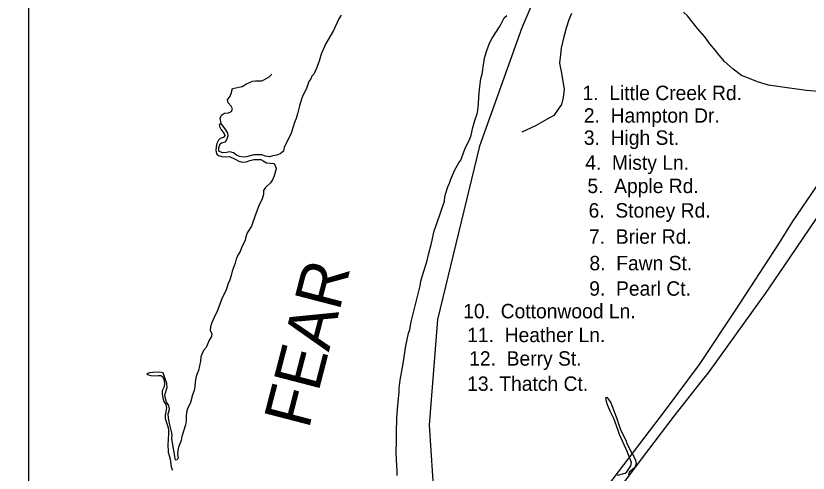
# Model space of a CAD drawing. Extents: x 1945482 to 2853149, y 66427 to 1015778.
# Drawn here: x 2313069 to 2316679, y 203552 to 205633 of the extents above; entities that cross this region are included whole.
import ezdxf

# ---------------------------------------------------------------- set-up
doc = ezdxf.new("R2010")
doc.units = 0
for name, color, linetype in [('Old_Level_11', 7, 'Continuous'), ('Old_Level_21', 7, 'Continuous'), ('Old_Level_27', 7, 'Continuous'), ('Old_Level_35', 7, 'Continuous'), ('Old_Level_50', 7, 'Continuous'), ('Old_Level_59', 7, 'Continuous'), ('Old_Level_60', 7, 'Continuous'), ('Old_Level_63', 7, 'Continuous')]:
    doc.layers.add(name, color=color, linetype=linetype)

msp = doc.modelspace()

# ---------------------------------------------------------------- linework, layer by layer
at = {"layer": 'Old_Level_27'}
for points in [[(2317046.2, 205238.3), (2316800.5, 204841.3), (2316715.3, 204711.5), (2316566.1, 204489.3), (2316483.4, 204369.4), (2316393.2, 204245.9), (2316223.3, 204009.5), (2316195.9, 203975.1), (2316067, 203811.8), (2315922.6, 203622.5), (2315792.5, 203447.7), (2314896.6, 202244.9), (2313605.1, 200548.6), (2313389.1, 200260.2), (2313200.1, 200011), (2312818.5, 199504.7), (2312681.5, 199332.8), (2312497.2, 199086.7), (2312406.4, 198973.1), (2312175.3, 198673.3), (2311738.4, 198083.7), (2311608.6, 197906.3)], [(2316963.2, 205247.5), (2316785.5, 204967.2), (2316736.9, 204886.3), (2316606.4, 204696.6), (2316544.9, 204595.4), (2316348.2, 204295.3), (2316182.8, 204047.4), (2316028.2, 203838.8), (2315697.4, 203405.6), (2315382.1, 202979.7), (2315065.7, 202557.3), (2314912.9, 202346.8), (2314798, 202193.9), (2314571.2, 201895.6), (2314357.6, 201617.1)]]:
    msp.add_lwpolyline(points, dxfattribs=at)
at = {"layer": 'Old_Level_35'}
for points in [[(2315601.6, 205643.5), (2315588.7, 205615), (2315576.2, 205576.5), (2315564, 205532), (2315553.8, 205485.6), (2315550.9, 205457.4), (2315546.5, 205417.3), (2315556.3, 205371.6), (2315561.8, 205333.8), (2315567.2, 205300), (2315562.7, 205261.8), (2315555.9, 205229.6), (2315540.8, 205209), (2315519.9, 205180.1), (2315490.6, 205163), (2315437.7, 205132.9), (2315374.8, 205104.4)], [(2316785.1, 205272.4), (2316746.2, 205286.8), (2316671.9, 205293.8), (2316583.3, 205306.3), (2316498.9, 205317), (2316448.2, 205333), (2316407.5, 205349.4), (2316375, 205362.1), (2316337.9, 205390.6), (2316298.5, 205425.1), (2316273.3, 205454.1), (2316256.5, 205475.4), (2316231.3, 205506.4), (2316208, 205537.5), (2316174.5, 205576.2), (2316130.2, 205632.5), (2316111.5, 205649.7)]]:
    msp.add_lwpolyline(points, dxfattribs=at)
at = {"layer": 'Old_Level_50'}
msp.add_lwpolyline([(2316431.4, 207315.2), (2316373.9, 207096.7), (2316104.9, 206712.3), (2315835.9, 206385.5), (2315605.3, 206116.3), (2315374.7, 205578.1), (2315182.6, 205039.8), (2314990.4, 204251.7), (2314952, 203771.1), (2314990.4, 203194.4), (2315067.3, 202886.8), (2315259.4, 202656.1), (2315300.7, 202622.1)], dxfattribs=at)
at = {"layer": 'Old_Level_59'}
for points in [[(2314056.9, 205302.7), (2314099.9, 205311.6), (2314119.7, 205323.7), (2314148.3, 205335.8), (2314161.5, 205336.9), (2314190.1, 205338), (2314222, 205353.4), (2314235.2, 205367.7)], [(2314004.5, 205143.2), (2314000.2, 205167.8), (2314006.8, 205181), (2314020.1, 205189.8), (2314037.7, 205192), (2314052, 205198.6), (2314056.4, 205210.8), (2314049.8, 205222.9), (2314036.6, 205237.2), (2314033.3, 205251.5), (2314045.4, 205268), (2314049.8, 205279.1), (2314056.9, 205302.7)]]:
    msp.add_lwpolyline(points, dxfattribs=at)
at = {"layer": 'Old_Level_60'}
for points in [[(2314551, 205635.9), (2314540.5, 205619.4), (2314516.7, 205566.1), (2314481, 205505), (2314461, 205458.1), (2314451.7, 205427.5), (2314440, 205395.6), (2314426.7, 205367.5), (2314417.5, 205358.5), (2314413.2, 205347.1), (2314405, 205333.9), (2314393, 205302.9), (2314378, 205274.1), (2314372.5, 205259.1), (2314361.5, 205223.8), (2314352.5, 205187.6), (2314346.2, 205166.1), (2314339, 205148.2), (2314323.2, 205099.5), (2314316.2, 205082.1), (2314292.2, 205035.4), (2314288.5, 205018)], [(2314807.2, 203542), (2314807, 203562.6), (2314803.2, 203612.8), (2314802, 203650.9), (2314804, 203691.8), (2314803.7, 203735.9), (2314806, 203804.1), (2314809.7, 203861.4), (2314815.5, 203920.5), (2314816, 203938.7), (2314821, 203975.9), (2314834.5, 204051.3), (2314846.7, 204131.1), (2314858.5, 204189.1), (2314864, 204205.3), (2314870.2, 204240.2), (2314884.5, 204295.1), (2314888.2, 204314), (2314903.2, 204367.9), (2314912, 204404.7), (2314915.2, 204425.3), (2314924.7, 204461.6), (2314941.5, 204513.8), (2314949, 204547.4), (2314962.5, 204598.9), (2314975.7, 204654.2), (2314988.2, 204687.7), (2315022, 204790.4), (2315024.2, 204807.4), (2315027.2, 204822.2), (2315038, 204854.5), (2315045, 204871.4), (2315051.2, 204889.5), (2315069.5, 204932.4), (2315087.5, 204963.7), (2315096.2, 204976.4), (2315115.2, 205026.2), (2315138.5, 205073.2), (2315144.2, 205090.5), (2315152, 205125.8), (2315160.2, 205157.7), (2315171.5, 205187), (2315175, 205203.2), (2315178, 205234.3), (2315180.5, 205284.7), (2315188, 205347.8), (2315193.7, 205367.4), (2315197.2, 205386.8), (2315198.5, 205402), (2315206.7, 205447.1), (2315215, 205476.1), (2315225.5, 205504.6), (2315231.7, 205518.5), (2315239, 205531.8), (2315273.5, 205582.9), (2315281.2, 205596.7), (2315295, 205624.2), (2315306.5, 205634.4)], [(2314288.5, 205018), (2314274.5, 205005.8), (2314258.2, 204999.7), (2314241, 204996.4), (2314225, 204992.1), (2314206.5, 204994), (2314189.5, 205000.3), (2314169.7, 205001.4), (2314153.5, 205000.7), (2314120.5, 204991.9), (2314105.2, 204990.3), (2314088.5, 204993.3), (2314074.7, 204999.4), (2314061, 205009.4), (2314044.5, 205015), (2314028.7, 205011.6), (2314010.7, 205009.9), (2313995, 205017.1), (2313994.7, 205033.7), (2313999.7, 205050.2), (2314007, 205055.4), (2314024, 205060.3), (2314033, 205074), (2314037, 205088.6), (2314035.7, 205100), (2314025.7, 205114.9), (2314004.5, 205143.2), (2313996, 205139.5), (2313998, 205129.9), (2314005.5, 205115), (2314015.7, 205102.6), (2314021.2, 205089), (2314015, 205079.8), (2314000, 205074.5), (2313992.2, 205066.9), (2313985.5, 205052.5), (2313981.7, 205037.6), (2313980, 205020.6), (2313985, 205004.3), (2313992.2, 204997.5), (2314008, 204993.3), (2314023.5, 204991.8), (2314042.2, 204992.6), (2314072.5, 204979.4), (2314085.5, 204971.7), (2314101.2, 204967.8), (2314118.5, 204969.5), (2314136, 204975.2), (2314153.2, 204979), (2314170.2, 204980.1), (2314185.5, 204980.1), (2314195.7, 204972.8), (2314211.5, 204964.9), (2314246.2, 204960.8), (2314256, 204939.4)], [(2314256, 204939.4), (2314256.2, 204937.3), (2314246.5, 204905.4), (2314238.7, 204887.2), (2314230, 204873.5), (2314206.5, 204852.7), (2314198.5, 204839.1), (2314198.2, 204819.6), (2314192, 204800.7), (2314176.5, 204769.2), (2314169.7, 204748.5), (2314162.5, 204732.1), (2314148.5, 204695.1), (2314142.5, 204676.4), (2314123.5, 204645.3), (2314118, 204628.2)], [(2314118, 204628.2), (2314114, 204611.9), (2314098, 204577.9), (2314091.5, 204560.4), (2314081, 204544.8), (2314073.5, 204526.2), (2314068.7, 204508), (2314055, 204471.5), (2314050.5, 204451.4), (2314044, 204431.8), (2314036.7, 204414.6), (2314031.5, 204395.8), (2314025, 204378.3), (2314009.2, 204349.6), (2313985.2, 204284.4), (2313976.2, 204268.9), (2313961.2, 204233.7), (2313957, 204217.4), (2313955.5, 204201.7), (2313962, 204187.8), (2313961, 204173.5), (2313950.2, 204158), (2313937, 204123.9), (2313925, 204110.9), (2313918, 204096.3), (2313912, 204080.9), (2313910.7, 204061.8), (2313902, 204020), (2313894.5, 204001.6), (2313889.7, 203986.7), (2313886, 203967.1), (2313884.5, 203947), (2313881.2, 203928.3), (2313874.5, 203909.4), (2313864.5, 203874.4), (2313851, 203845.3), (2313847, 203827.9), (2313845, 203809.9), (2313845.5, 203789.9), (2313841.7, 203772.4), (2313826, 203718.6), (2313822, 203701.2), (2313811, 203670.9), (2313807.7, 203656.1), (2313806, 203637.4), (2313808.5, 203622.5), (2313805, 203612.4), (2313797.5, 203611)], [(2313781, 203725.9), (2313779, 203741.3), (2313771, 203772.2), (2313768.7, 203787.6), (2313765.2, 203803.3), (2313764, 203823), (2313769.5, 203841.8), (2313767.2, 203860.9), (2313756.5, 203875.7), (2313751.5, 203891.6), (2313749, 203908.5), (2313759.2, 203942.2), (2313758, 203960.9), (2313741, 204008.2), (2313726.2, 204011.8), (2313693.7, 204010.7), (2313678.5, 204008.9), (2313665.7, 204004.2), (2313669.5, 204001.4), (2313684, 203996.8), (2313700.7, 203995.4), (2313717.2, 203996.6), (2313729.5, 203996.3), (2313738.2, 203992.6), (2313744.5, 203975.6), (2313746.2, 203957.9), (2313743.7, 203942), (2313736, 203927.3), (2313736.5, 203912), (2313738.5, 203895.5), (2313744.2, 203879.1), (2313752.5, 203865.1), (2313756.2, 203849.4), (2313750, 203816.6), (2313749.7, 203800.6), (2313760.2, 203769.2), (2313764.5, 203752.6), (2313765.2, 203735.2), (2313763.7, 203702.4), (2313761.5, 203685), (2313764, 203647.8), (2313767.5, 203633.1), (2313773, 203615.6), (2313777.5, 203581.5), (2313782, 203567.9), (2313782.5, 203567.2)], [(2315810.5, 203542.8), (2315845.2, 203552.7), (2315852.5, 203558.8), (2315872, 203585.9), (2315874.7, 203601.6), (2315855.7, 203647.3), (2315825.2, 203714.1), (2315820.5, 203728.6), (2315813.2, 203746.5), (2315794.7, 203800.5), (2315779.2, 203831.4), (2315765.7, 203863.8), (2315760.2, 203878.3), (2315757.2, 203894.4), (2315761.5, 203897.6), (2315771.5, 203885.7), (2315780, 203872.9), (2315796.7, 203828.1), (2315809.2, 203797.1), (2315814, 203780.6), (2315820.5, 203764.2), (2315825.5, 203747.2), (2315848.2, 203702.2), (2315853.5, 203687.2), (2315877.2, 203640.9), (2315885.5, 203627.6), (2315892.5, 203611.4), (2315896, 203594.1), (2315889.2, 203577.7), (2315878, 203567.6), (2315864, 203557.1), (2315860.5, 203542.9)], [(2313797.5, 203611), (2313779.7, 203709.1), (2313781, 203725.9)]]:
    msp.add_lwpolyline(points, dxfattribs=at)
at = {"layer": 'Old_Level_63'}
msp.add_lwpolyline([(2321069.7, 211640.5), (2313126.6, 211640.5), (2313126.6, 192135.8)], dxfattribs=at)

# ---------------------------------------------------------------- texts
at = {"layer": 'Old_Level_11'}
for s, p in [('1.  Little Creek Rd.', (2315651.2, 205249.8)), ('2.  Hampton Dr.', (2315657.3, 205147)), ('3.  High St.', (2315657.3, 205046.2)), ('4.  Misty Ln.', (2315663.6, 204932.6)), ('5.  Apple Rd.', (2315673.6, 204826.6)), ('6.  Stoney Rd.', (2315679, 204715.2)), ('7.  Brier Rd.', (2315680.8, 204596.2)), ('8.  Fawn St.', (2315682.8, 204475.3)), ('9.  Pearl Ct.', (2315682, 204359.7)), ('10.  Cottonwood Ln.', (2315107.8, 204256.8)), ('11.  Heather Ln.', (2315125.9, 204148.6)), ('12.  Berry St.', (2315134.9, 204041.4)), ('13. Thatch Ct.', (2315125.8, 203926.8))]:
    msp.add_text(s, height=65.617, dxfattribs=at).set_placement(p)
at = {"layer": 'Old_Level_21'}
msp.add_text('FEAR', height=213.25, rotation=75.4591, dxfattribs=at).set_placement((2314403.7, 203748.6))

doc.saveas('drawing.dxf')
